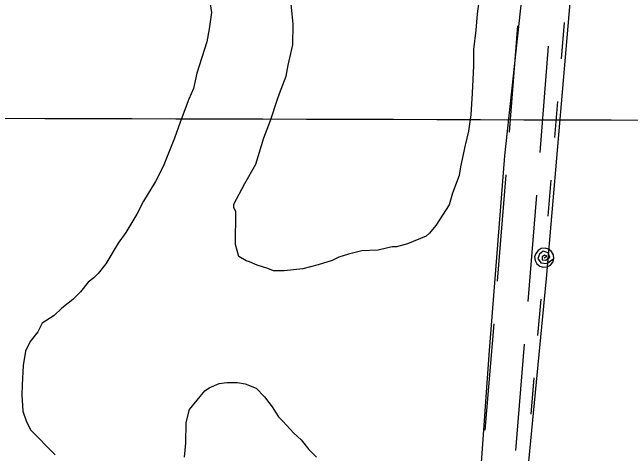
# Model space of a CAD drawing. Extents: x 3172231 to 3210228, y 940198 to 965780.
# Drawn here: x 3182277 to 3182856, y 957526 to 957939 of the extents above; entities that cross this region are included whole.
import ezdxf

# ---------------------------------------------------------------- set-up
doc = ezdxf.new("R2010")
doc.units = 0
for name, color, linetype in [('V-GRID-MAJR', 7, 'Continuous'), ('V-ROAD-CNTR', 7, 'Continuous'), ('V-SITE-VEGE', 7, 'Continuous'), ('V-TOPO-SHOR', 7, 'Continuous'), ('V-UTIL-LINE', 7, 'Continuous')]:
    doc.layers.add(name, color=color, linetype=linetype)

msp = doc.modelspace()

# ---------------------------------------------------------------- linework, layer by layer
at = {"layer": 'V-GRID-MAJR'}
msp.add_spline([(3176521.954, 957856.218), (3181737.509, 957841.425), (3186953.067, 957827.391), (3192168.626, 957814.116), (3197384.187, 957801.599), (3202599.75, 957789.841), (3207815.315, 957778.841), (3207815.316, 957778.841)], degree=3, dxfattribs=at)
at = {"layer": 'V-ROAD-CNTR'}
for p, q in [((3182742.707, 957826.937), (3182750.482, 957926.635)), ((3182771.309, 957807.845), (3182779.084, 957907.542)), ((3182731.418, 957687.393), (3182739.593, 957787.059)), ((3182759.954, 957668.306), (3182768.128, 957767.971)), ((3182719.974, 957547.862), (3182728.148, 957647.527)), ((3182748.509, 957528.774), (3182756.684, 957628.44))]:
    msp.add_line(p, q, dxfattribs=at)
at = {"layer": 'V-SITE-VEGE'}
for points in [[(3182715.528, 957961.281), (3182712.262, 957937.874), (3182711.104, 957922.6), (3182708.903, 957904.279), (3182708.766, 957888.997), (3182707.516, 957863.534), (3182706.314, 957843.167), (3182704.139, 957827.903), (3182700.965, 957814.683), (3182696.705, 957794.344), (3182695.613, 957786.201), (3182689.353, 957769.957), (3182686.195, 957758.777), (3182673.794, 957739.528), (3182667.617, 957732.45), (3182664.535, 957729.421), (3182647.15, 957722.445), (3182636.932, 957719.478), (3182632.859, 957719.517), (3182628.773, 957718.536), (3182619.585, 957716.58), (3182604.293, 957715.697), (3182592.04, 957712.752), (3182582.842, 957709.778), (3182576.702, 957706.774), (3182563.419, 957702.819), (3182549.12, 957698.875), (3182531.78, 957696.991), (3182521.591, 957697.085), (3182516.516, 957699.166), (3182506.356, 957702.313), (3182499.249, 957705.434), (3182496.204, 957706.481), (3182489.107, 957710.62), (3182486.152, 957721.855), (3182486.427, 957752.422), (3182484.426, 957756.518), (3182484.452, 957759.571), (3182494.815, 957778.839), (3182505.17, 957797.087), (3182512.522, 957821.474), (3182518.781, 957837.721), (3182525.068, 957857.023), (3182527.161, 957863.118), (3182533.422, 957879.365), (3182535.55, 957889.535), (3182539.799, 957908.856), (3182539.974, 957928.216), (3182537.174, 957956.771)], [(3182461.724, 957951.336), (3182463.653, 957939.093), (3182461.478, 957923.827), (3182459.329, 957911.619), (3182449.892, 957882.154), (3182446.71, 957867.919), (3182442.542, 957857.767), (3182434.198, 957836.443), (3182428.966, 957821.208), (3182418.539, 957794.809), (3182411.279, 957780.608), (3182399.907, 957762.371), (3182393.685, 957750.2), (3182383.338, 957732.97), (3182376.115, 957722.847), (3182364.734, 957703.587), (3182357.521, 957694.484), (3182353.409, 957690.443), (3182348.277, 957686.415), (3182341.062, 957677.309), (3182333.867, 957670.242), (3182323.604, 957662.183), (3182316.408, 957655.113), (3182305.138, 957648.082), (3182300.988, 957639.968), (3182293.773, 957630.863), (3182289.616, 957621.731), (3182287.459, 957608.505), (3182286.276, 957590.173), (3182286.192, 957581.004), (3182287.074, 957565.712), (3182290.048, 957556.514), (3182294.05, 957548.326), (3182317.272, 957524.682)], [(3182438.507, 957522.573), (3182439.644, 957535.809), (3182439.818, 957555.169), (3182442.986, 957567.367), (3182457.404, 957584.557), (3182461.509, 957587.578), (3182470.714, 957591.572), (3182477.856, 957592.526), (3182488.042, 957592.434), (3182495.167, 957591.351), (3182505.319, 957587.185), (3182513.397, 957578.96), (3182517.425, 957573.83), (3182520.446, 957569.726), (3182523.456, 957564.604), (3182526.477, 957560.502), (3182530.516, 957556.391), (3182540.602, 957545.09), (3182547.68, 957538.914), (3182554.729, 957529.679), (3182561.797, 957522.483)]]:
    msp.add_lwpolyline(points, dxfattribs=at)
at = {"layer": 'V-TOPO-SHOR'}
for points in [[(3182854.814, 958742.013), (3182813.915, 958122.951), (3182777.055, 957689.986), (3182747.671, 957385.846), (3182706.807, 956781.1), (3182688.275, 956523.459), (3182666.5, 956401.828)], [(3182822.586, 958734.934), (3182778.258, 958176.724), (3182737.969, 957804.61), (3182723.193, 957618.54), (3182682.4, 957042.425), (3182656.684, 956774.066), (3182574.359, 956770.69), (3182484.885, 956770.911), (3182427.604, 956763.895), (3182381.104, 956774.747), (3182352.49, 956781.976)]]:
    msp.add_lwpolyline(points, dxfattribs=at)
at = {"layer": 'V-UTIL-LINE'}
for points in [[(3182793.929, 957929.506), (3182791.035, 957895.629)], [(3182787.631, 957855.775), (3182784.737, 957821.898)], [(3182781.333, 957782.043), (3182778.439, 957748.166)], [(3182775.121, 957709.321), (3182777.618, 957710.751), (3182775.513, 957711.742), (3182773.165, 957710.317), (3182773.24, 957707.39), (3182776.608, 957706.941), (3182780.266, 957709.873), (3182778.824, 957713.89), (3182774.264, 957715.578), (3182770.619, 957712.806), (3182769.281, 957708.54), (3182772.026, 957704.574), (3182777.474, 957703.784), (3182784.088, 957708.555), (3182783.699, 957712.045), (3182782.004, 957715.121), (3182779.26, 957717.313), (3182775.887, 957718.289), (3182772.397, 957717.899), (3182769.322, 957716.204), (3182767.129, 957713.46), (3182766.154, 957710.087), (3182766.543, 957706.597), (3182768.239, 957703.522), (3182770.982, 957701.33), (3182774.355, 957700.354), (3182777.845, 957700.743), (3182780.92, 957702.439), (3182783.113, 957705.182), (3182784.088, 957708.555)], [(3182771.801, 957670.449), (3182768.907, 957636.572)], [(3182765.503, 957596.717), (3182762.609, 957562.84)]]:
    msp.add_lwpolyline(points, dxfattribs=at)

doc.saveas('drawing.dxf')
